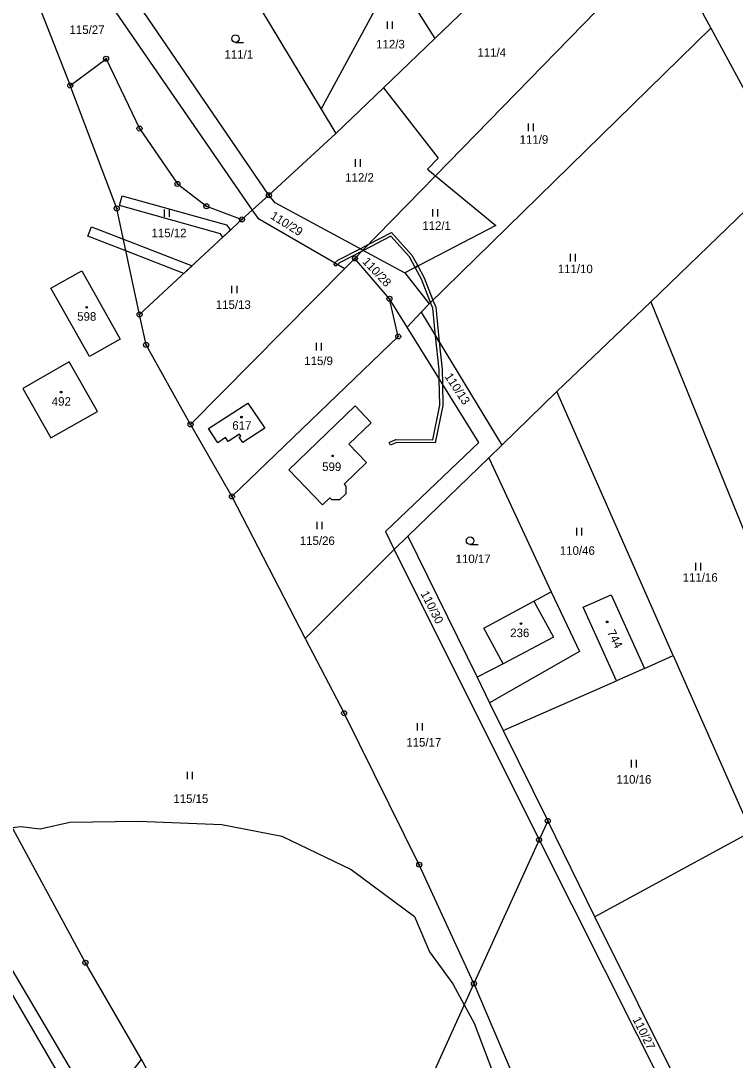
# Model space of a CAD drawing. Extents: x -445050 to -440454, y -1134563 to -1129741.
# Drawn here: x -441879.9 to -441737.9, y -1130227.9 to -1130021.2 of the extents above; entities that cross this region are included whole.
import ezdxf

# ---------------------------------------------------------------- set-up
doc = ezdxf.new("R2010")
doc.units = 0
for name, color, linetype in [('Vrstva 1', 7, 'Continuous'), ('Vrstva 18', 7, 'Continuous'), ('Vrstva 19', 7, 'Continuous'), ('Vrstva 24', 7, 'Continuous'), ('Vrstva 25', 7, 'Continuous'), ('Vrstva 3', 7, 'Continuous'), ('Vrstva 30', 7, 'Continuous'), ('Vrstva 37', 7, 'Continuous'), ('Vrstva 4', 7, 'Continuous'), ('Vrstva 52', 7, 'Continuous'), ('Vrstva 6', 7, 'Continuous')]:
    doc.layers.add(name, color=color, linetype=linetype)

msp = doc.modelspace()

# ---------------------------------------------------------------- linework, layer by layer
at = {"layer": 'Vrstva 1'}
for p, q in [((-441870.29, -1130089.08), (-441879.53, -1130094.35)), ((-441864.68, -1130098.91), (-441870.29, -1130089.08)), ((-441879.53, -1130094.35), (-441873.93, -1130104.17)), ((-441750.25, -1130147.44), (-441773.41, -1130094.95)), ((-441873.93, -1130104.17), (-441864.68, -1130098.91)), ((-441768.15, -1130137.84), (-441762.57, -1130135.37)), ((-441762.57, -1130135.37), (-441755.99, -1130150.01)), ((-441761.53, -1130152.49), (-441768.15, -1130137.84)), ((-441755.99, -1130150.01), (-441750.25, -1130147.44)), ((-441750.25, -1130147.44), (-441734.78, -1130182.52)), ((-441755.99, -1130150.01), (-441761.53, -1130152.49)), ((-441784.04, -1130162.34), (-441761.53, -1130152.49)), ((-441786.74, -1130156.84), (-441784.04, -1130162.34)), ((-441784.04, -1130162.34), (-441775.2, -1130180.34))]:
    msp.add_line(p, q, dxfattribs=at)
for points in [[(-441830.62, -1130055.93), (-441873.89, -1129992.45)], [(-441878.01, -1129994.87), (-441833.91, -1130058.88)], [(-441846.6, -1129995.04), (-441820.2, -1130038.8)], [(-441752.14, -1130005.46), (-441797.51, -1130052.06)], [(-441752.14, -1130005.46), (-441742.8, -1130022.71)], [(-441820.2, -1130038.8), (-441805.74, -1130011.93)], [(-441805.74, -1130011.93), (-441797.66, -1130024.74)], [(-441797.66, -1130024.74), (-441786.43, -1130013.95)], [(-441875.98, -1130019.05), (-441870.09, -1130034.1)], [(-441742.8, -1130022.71), (-441733.46, -1130039.96)], [(-441807.85, -1130034.54), (-441797.66, -1130024.74)], [(-441870.09, -1130034.1), (-441862.98, -1130028.77)], [(-441862.98, -1130028.77), (-441856.33, -1130042.66)], [(-441860.85, -1130058.54), (-441870.09, -1130034.1)], [(-441817.29, -1130043.62), (-441807.85, -1130034.54)], [(-441807.85, -1130034.54), (-441796.99, -1130048.53)], [(-441820.2, -1130038.8), (-441817.29, -1130043.62)], [(-441856.33, -1130042.66), (-441848.78, -1130053.68)], [(-441817.29, -1130043.62), (-441830.62, -1130055.93)], [(-441796.99, -1130048.53), (-441799.08, -1130050.75)], [(-441797.51, -1130052.06), (-441811.91, -1130066.85)], [(-441799.08, -1130050.75), (-441797.51, -1130052.06)], [(-441797.51, -1130052.06), (-441785.49, -1130061.93)], [(-441848.78, -1130053.68), (-441843.04, -1130058.11)], [(-441829.38, -1130057.43), (-441830.62, -1130055.93)], [(-441843.04, -1130058.11), (-441835.97, -1130060.74)], [(-441811.91, -1130066.85), (-441829.38, -1130057.43)], [(-441856.31, -1130079.65), (-441860.85, -1130058.54)], [(-441833.91, -1130058.88), (-441832.82, -1130060.46)], [(-441832.82, -1130060.46), (-441815.51, -1130070.52)], [(-441835.97, -1130060.74), (-441856.31, -1130079.65)], [(-441785.49, -1130061.93), (-441803.61, -1130071.33)], [(-441813.5, -1130068.48), (-441815.51, -1130070.52)], [(-441806.65, -1130076.5), (-441813.5, -1130068.48)], [(-441811.91, -1130066.85), (-441803.61, -1130071.33)], [(-441815.51, -1130070.52), (-441846.18, -1130101.49)], [(-441873.93, -1130074.43), (-441867.78, -1130070.97)], [(-441867.78, -1130070.97), (-441860.15, -1130084.53)], [(-441803.61, -1130071.33), (-441798.74, -1130077.51)], [(-441866.3, -1130087.99), (-441873.93, -1130074.43)], [(-441803.15, -1130082.13), (-441806.65, -1130076.5)], [(-441804.91, -1130084.01), (-441806.65, -1130076.5)], [(-441798.74, -1130077.51), (-441800.32, -1130079.17)], [(-441800.32, -1130079.17), (-441784.33, -1130105.6)], [(-441855.02, -1130085.69), (-441856.31, -1130079.65)], [(-441788.87, -1130105.09), (-441803.15, -1130082.13)], [(-441860.15, -1130084.53), (-441866.3, -1130087.99)], [(-441837.97, -1130115.83), (-441804.91, -1130084.01)], [(-441846.18, -1130101.49), (-441855.02, -1130085.69)], [(-441784.33, -1130105.6), (-441773.41, -1130094.95)], [(-441842.62, -1130102.32), (-441834.83, -1130097.25)], [(-441834.83, -1130097.25), (-441831.4, -1130102.25)], [(-441826.63, -1130110.5), (-441813.49, -1130097.83)], [(-441813.49, -1130097.83), (-441810.29, -1130101.16)], [(-441846.18, -1130101.49), (-441837.97, -1130115.83)], [(-441810.29, -1130101.16), (-441814.74, -1130105.4)], [(-441840.77, -1130105.14), (-441842.62, -1130102.32)], [(-441836.44, -1130103.44), (-441838.68, -1130104.91)], [(-441836.49, -1130104.01), (-441836.19, -1130103.82)], [(-441835.76, -1130105.11), (-441836.49, -1130104.01)], [(-441836.19, -1130103.82), (-441836.44, -1130103.44)], [(-441831.4, -1130102.25), (-441835.76, -1130105.11)], [(-441839.21, -1130104.11), (-441840.77, -1130105.14)], [(-441838.68, -1130104.91), (-441839.21, -1130104.11)], [(-441814.74, -1130105.4), (-441811.23, -1130109.09)], [(-441788.87, -1130105.09), (-441807.46, -1130122.81)], [(-441786.92, -1130108.12), (-441784.33, -1130105.6)], [(-441803, -1130123.74), (-441786.92, -1130108.12)], [(-441786.92, -1130108.12), (-441774.54, -1130134.8)], [(-441811.23, -1130109.09), (-441815.66, -1130113.36)], [(-441819.94, -1130117.5), (-441826.63, -1130110.5)], [(-441815.66, -1130113.36), (-441815.35, -1130113.75)], [(-441815.35, -1130113.75), (-441815.29, -1130115.28)], [(-441837.97, -1130115.83), (-441823.37, -1130144.04)], [(-441818.53, -1130116.13), (-441819.94, -1130117.5)], [(-441818.13, -1130116.51), (-441818.53, -1130116.13)], [(-441815.29, -1130115.28), (-441816.56, -1130116.49)], [(-441816.56, -1130116.49), (-441818.13, -1130116.51)], [(-441807.46, -1130122.81), (-441805.69, -1130126.36)], [(-441803, -1130123.74), (-441789.25, -1130151.74)], [(-441805.69, -1130126.36), (-441776.91, -1130184.1)], [(-441777.94, -1130136.65), (-441774.54, -1130134.8)], [(-441774.54, -1130134.8), (-441768.85, -1130146.66)], [(-441787.87, -1130142.01), (-441777.94, -1130136.65)], [(-441784.07, -1130149.1), (-441787.87, -1130142.01)], [(-441823.37, -1130144.04), (-441815.66, -1130158.93)], [(-441768.85, -1130146.66), (-441786.74, -1130156.84)], [(-441784.07, -1130149.1), (-441789.25, -1130151.74)], [(-441867.08, -1130208.55), (-441897.59, -1130152.22)], [(-441789.25, -1130151.74), (-441786.74, -1130156.84)], [(-441800.72, -1130189.05), (-441815.66, -1130158.93)], [(-441908.21, -1130169.32), (-441866.34, -1130241.16)], [(-441775.2, -1130180.34), (-441776.91, -1130184.1)], [(-441765.82, -1130199.44), (-441775.2, -1130180.34)], [(-441734.78, -1130182.52), (-441765.82, -1130199.44)], [(-441776.91, -1130184.1), (-441789.86, -1130212.7)], [(-441776.91, -1130184.1), (-441738.09, -1130261.43)], [(-441789.86, -1130212.7), (-441800.72, -1130189.05)], [(-441740.05, -1130251.22), (-441765.82, -1130199.44)], [(-441855.95, -1130227.78), (-441867.08, -1130208.55)], [(-441789.86, -1130212.7), (-441825.48, -1130291.34)], [(-441789.86, -1130212.7), (-441754.99, -1130294.78)], [(-441864.6, -1130238.92), (-441855.95, -1130227.78)], [(-441854.84, -1130229.7), (-441855.95, -1130227.78)]]:
    msp.add_lwpolyline(points, dxfattribs=at)
at = {"layer": 'Vrstva 24'}
for centre, radius in [((-441862.98, -1130028.77), 0.5), ((-441862.98, -1130028.77), 0.1), ((-441870.09, -1130034.1), 0.5), ((-441870.09, -1130034.1), 0.1), ((-441856.33, -1130042.66), 0.5), ((-441856.33, -1130042.66), 0.1), ((-441848.78, -1130053.68), 0.5), ((-441848.78, -1130053.68), 0.1), ((-441830.62, -1130055.93), 0.5), ((-441830.62, -1130055.93), 0.1), ((-441860.85, -1130058.54), 0.5), ((-441860.85, -1130058.54), 0.1), ((-441843.04, -1130058.11), 0.5), ((-441843.04, -1130058.11), 0.1), ((-441835.97, -1130060.74), 0.5), ((-441835.97, -1130060.74), 0.1), ((-441813.5, -1130068.48), 0.5), ((-441813.5, -1130068.48), 0.1), ((-441806.65, -1130076.5), 0.5), ((-441806.65, -1130076.5), 0.1), ((-441856.31, -1130079.65), 0.5), ((-441856.31, -1130079.65), 0.1), ((-441855.02, -1130085.69), 0.5), ((-441804.91, -1130084.01), 0.5), ((-441804.91, -1130084.01), 0.1), ((-441855.02, -1130085.69), 0.1), ((-441846.18, -1130101.49), 0.5), ((-441846.18, -1130101.49), 0.1), ((-441837.97, -1130115.83), 0.5), ((-441837.97, -1130115.83), 0.1), ((-441815.66, -1130158.93), 0.5), ((-441815.66, -1130158.93), 0.1), ((-441775.2, -1130180.34), 0.5), ((-441775.2, -1130180.34), 0.1), ((-441776.91, -1130184.1), 0.5), ((-441776.91, -1130184.1), 0.1), ((-441800.72, -1130189.05), 0.5), ((-441800.72, -1130189.05), 0.1), ((-441867.08, -1130208.55), 0.5), ((-441867.08, -1130208.55), 0.1), ((-441789.86, -1130212.7), 0.5), ((-441789.86, -1130212.7), 0.1)]:
    msp.add_circle(centre, radius, dxfattribs=at)
at = {"layer": 'Vrstva 25'}
for p, q in [((-441807.03, -1130022.86), (-441807.03, -1130021.36)), ((-441806.03, -1130022.86), (-441806.03, -1130021.36)), ((-441837.25, -1130025.53), (-441835.65, -1130025.53)), ((-441779.03, -1130043.19), (-441779.03, -1130041.69)), ((-441778.03, -1130043.19), (-441778.03, -1130041.69)), ((-441813.43, -1130050.27), (-441813.43, -1130048.77)), ((-441812.43, -1130050.27), (-441812.43, -1130048.77)), ((-441851.34, -1130060.24), (-441851.34, -1130058.74)), ((-441850.34, -1130060.24), (-441850.34, -1130058.74)), ((-441798.06, -1130060.17), (-441798.06, -1130058.67)), ((-441797.06, -1130060.17), (-441797.06, -1130058.67)), ((-441770.64, -1130069.08), (-441770.64, -1130067.58)), ((-441769.64, -1130069.08), (-441769.64, -1130067.58)), ((-441837.95, -1130075.43), (-441837.95, -1130073.93)), ((-441836.95, -1130075.43), (-441836.95, -1130073.93)), ((-441821.14, -1130086.79), (-441821.14, -1130085.29)), ((-441820.14, -1130086.79), (-441820.14, -1130085.29)), ((-441821.04, -1130122.36), (-441821.04, -1130120.86)), ((-441820.04, -1130122.36), (-441820.04, -1130120.86)), ((-441769.4, -1130123.58), (-441769.4, -1130122.08)), ((-441768.4, -1130123.58), (-441768.4, -1130122.08)), ((-441790.62, -1130125.37), (-441789.02, -1130125.37)), ((-441745.77, -1130130.55), (-441745.77, -1130129.05)), ((-441744.77, -1130130.55), (-441744.77, -1130129.05)), ((-441801.1, -1130162.39), (-441801.1, -1130160.89)), ((-441800.1, -1130162.39), (-441800.1, -1130160.89)), ((-441758.54, -1130169.7), (-441758.54, -1130168.2)), ((-441757.54, -1130169.7), (-441757.54, -1130168.2)), ((-441846.79, -1130172.07), (-441846.79, -1130170.57)), ((-441845.79, -1130172.07), (-441845.79, -1130170.57))]:
    msp.add_line(p, q, dxfattribs=at)
for centre, radius in [((-441837.25, -1130024.78), 0.75), ((-441866.83, -1130078.21), 0.175), ((-441871.92, -1130095.07), 0.175), ((-441836.04, -1130100.04), 0.175), ((-441817.93, -1130107.76), 0.175), ((-441790.62, -1130124.62), 0.75), ((-441780.5, -1130141.11), 0.175), ((-441763.37, -1130140.77), 0.175)]:
    msp.add_circle(centre, radius, dxfattribs=at)
at = {"layer": 'Vrstva 3'}
for points in [[(-441873.93, -1130074.43), (-441867.78, -1130070.97)], [(-441867.78, -1130070.97), (-441860.15, -1130084.53)], [(-441866.3, -1130087.99), (-441873.93, -1130074.43)], [(-441860.15, -1130084.53), (-441866.3, -1130087.99)], [(-441870.29, -1130089.08), (-441879.53, -1130094.35)], [(-441864.68, -1130098.91), (-441870.29, -1130089.08)], [(-441879.53, -1130094.35), (-441873.93, -1130104.17)], [(-441842.62, -1130102.32), (-441834.83, -1130097.25)], [(-441834.83, -1130097.25), (-441831.4, -1130102.25)], [(-441873.93, -1130104.17), (-441864.68, -1130098.91)], [(-441826.63, -1130110.5), (-441813.49, -1130097.83)], [(-441813.49, -1130097.83), (-441810.29, -1130101.16)], [(-441810.29, -1130101.16), (-441814.74, -1130105.4)], [(-441840.77, -1130105.14), (-441842.62, -1130102.32)], [(-441836.44, -1130103.44), (-441838.68, -1130104.91)], [(-441836.49, -1130104.01), (-441836.19, -1130103.82)], [(-441835.76, -1130105.11), (-441836.49, -1130104.01)], [(-441836.19, -1130103.82), (-441836.44, -1130103.44)], [(-441831.4, -1130102.25), (-441835.76, -1130105.11)], [(-441839.21, -1130104.11), (-441840.77, -1130105.14)], [(-441838.68, -1130104.91), (-441839.21, -1130104.11)], [(-441814.74, -1130105.4), (-441811.23, -1130109.09)], [(-441811.23, -1130109.09), (-441815.66, -1130113.36)], [(-441819.94, -1130117.5), (-441826.63, -1130110.5)], [(-441815.66, -1130113.36), (-441815.35, -1130113.75)], [(-441815.35, -1130113.75), (-441815.29, -1130115.28)], [(-441818.53, -1130116.13), (-441819.94, -1130117.5)], [(-441818.13, -1130116.51), (-441818.53, -1130116.13)], [(-441815.29, -1130115.28), (-441816.56, -1130116.49)], [(-441816.56, -1130116.49), (-441818.13, -1130116.51)], [(-441787.87, -1130142.01), (-441777.94, -1130136.65)], [(-441777.94, -1130136.65), (-441774.06, -1130143.82)], [(-441768.15, -1130137.84), (-441762.57, -1130135.37)], [(-441762.57, -1130135.37), (-441755.99, -1130150.01)], [(-441761.53, -1130152.49), (-441768.15, -1130137.84)], [(-441784.07, -1130149.1), (-441787.87, -1130142.01)], [(-441774.06, -1130143.82), (-441784.07, -1130149.1)], [(-441755.99, -1130150.01), (-441761.53, -1130152.49)]]:
    msp.add_lwpolyline(points, dxfattribs=at)
at = {"layer": 'Vrstva 30'}
for points in [[(-441839.74, -1130064.24), (-441840.24, -1130063.57), (-441860.29, -1130057.95), (-441859.75, -1130056.03), (-441839.06, -1130061.83), (-441838.26, -1130062.87), (-441839.74, -1130064.24)], [(-441845.89, -1130069.96), (-441847.51, -1130071.47), (-441859.03, -1130066.99), (-441866.58, -1130064.05), (-441865.86, -1130062.19), (-441859.54, -1130064.65), (-441845.89, -1130069.96)], [(-441806.38, -1130064.06), (-441811.83, -1130066.89), (-441811.91, -1130066.85), (-441812.47, -1130066.55), (-441810.74, -1130065.65), (-441806.24, -1130063.31), (-441802.18, -1130067.86), (-441801.03, -1130069.99), (-441801.56, -1130070.27), (-441802.68, -1130068.2), (-441806.38, -1130064.06)], [(-441816.56, -1130069.35), (-441816.94, -1130069.69), (-441817.49, -1130069.37), (-441816.9, -1130068.85), (-441812.47, -1130066.55), (-441811.91, -1130066.85), (-441812.08, -1130067.02), (-441816.56, -1130069.35)], [(-441817.3, -1130070.01), (-441817.7, -1130069.56), (-441817.49, -1130069.37), (-441816.94, -1130069.69), (-441817.3, -1130070.01)], [(-441798.48, -1130077.25), (-441800.28, -1130072.62), (-441801.56, -1130070.27), (-441801.03, -1130069.99), (-441799.73, -1130072.37), (-441798.01, -1130076.8), (-441798.48, -1130077.25)], [(-441797.46, -1130078.21), (-441796.75, -1130085.07), (-441797.48, -1130083.87), (-441798.05, -1130078.35), (-441798.48, -1130077.25), (-441798.01, -1130076.8), (-441797.46, -1130078.21)], [(-441806.44, -1130105.64), (-441806.68, -1130105.09), (-441805.38, -1130104.52), (-441798.06, -1130104.56), (-441796.63, -1130097.66), (-441796.74, -1130092.44), (-441796.78, -1130090.62), (-441797.48, -1130083.87)], [(-441797.48, -1130083.87), (-441796.75, -1130085.07), (-441796.18, -1130090.59), (-441796.12, -1130093.43), (-441796.03, -1130097.71), (-441797.57, -1130105.17), (-441805.26, -1130105.12), (-441806.44, -1130105.64)]]:
    msp.add_lwpolyline(points, dxfattribs=at)
at = {"layer": 'Vrstva 37'}
for centre in [(-441866.83, -1130078.21), (-441871.92, -1130095.07), (-441836.04, -1130100.04), (-441817.93, -1130107.76), (-441780.5, -1130141.11), (-441763.37, -1130140.77)]:
    msp.add_circle(centre, 0.175, dxfattribs=at)
at = {"layer": 'Vrstva 4'}
for points in [[(-441777.94, -1130136.65), (-441774.06, -1130143.82)], [(-441774.06, -1130143.82), (-441784.07, -1130149.1)]]:
    msp.add_lwpolyline(points, dxfattribs=at)
at = {"layer": 'Vrstva 52'}
for points in [[(-441979.49, -1130196.91), (-441978.44, -1130196.74), (-441964.54, -1130194.44), (-441954.19, -1130191.86), (-441949.23, -1130190.62), (-441930.66, -1130188.25), (-441929.25, -1130188.07), (-441921.04, -1130186.39), (-441919.9, -1130186.15), (-441899.77, -1130183.8), (-441897.29, -1130183.51), (-441881.64, -1130181.67), (-441879.93, -1130181.47), (-441876.1, -1130181.9), (-441870.15, -1130180.62), (-441856.54, -1130180.41), (-441839.96, -1130181.05)], [(-441839.96, -1130181.05), (-441828.05, -1130183.39), (-441814.24, -1130189.98), (-441801.69, -1130199.33), (-441798.72, -1130206.35), (-441794.04, -1130212.73), (-441791.77, -1130216.92), (-441789.79, -1130220.59), (-441779.8, -1130246.96)]]:
    msp.add_lwpolyline(points, dxfattribs=at)
at = {"layer": 'Vrstva 6'}
for points in [[(-441742.8, -1130022.71), (-441798.74, -1130077.51)], [(-441754.73, -1130077.09), (-441728.06, -1130051.4)], [(-441830.62, -1130055.93), (-441833.91, -1130058.88)], [(-441833.91, -1130058.88), (-441835.97, -1130060.74)], [(-441813.5, -1130068.48), (-441811.91, -1130066.85)], [(-441773.41, -1130094.95), (-441754.73, -1130077.09)], [(-441754.73, -1130077.09), (-441735.19, -1130125.04)], [(-441800.32, -1130079.17), (-441803.15, -1130082.13)], [(-441805.69, -1130126.36), (-441803, -1130123.74)], [(-441805.69, -1130126.36), (-441823.37, -1130144.04)], [(-441906.78, -1130167.42), (-441864.6, -1130238.92)]]:
    msp.add_lwpolyline(points, dxfattribs=at)

# ---------------------------------------------------------------- texts
at = {"layer": 'Vrstva 18'}
for s, p in [('115/27', (-441870.23, -1130023.86)), ('112/3', (-441809.29, -1130026.73)), ('111/1', (-441839.43, -1130028.76)), ('111/4', (-441789.16, -1130028.38)), ('111/9', (-441780.78, -1130045.69)), ('112/2', (-441815.44, -1130053.24)), ('115/12', (-441853.93, -1130064.28)), ('112/1', (-441800.12, -1130062.81)), ('111/10', (-441773.2, -1130071.42)), ('115/13', (-441841.17, -1130078.53)), ('115/9', (-441823.58, -1130089.7)), ('115/26', (-441824.47, -1130125.48)), ('110/46', (-441772.78, -1130127.43)), ('110/17', (-441793.5, -1130129.08)), ('111/16', (-441748.37, -1130132.78)), ('115/17', (-441803.3, -1130165.56)), ('110/16', (-441761.55, -1130172.94)), ('115/15', (-441849.6, -1130176.78))]:
    msp.add_text(s, height=1.7, dxfattribs=at).set_placement(p)
for s, rotation, p in [('110/29', 327.9312, (-441830.46, -1130060.44)), ('110/28', 313.3638, (-441812.13, -1130069.24)), ('110/13', 303.471, (-441795.76, -1130091.96)), ('110/30', 297.135, (-441800.51, -1130135.14)), ('110/27', 296.2836, (-441758.37, -1130219.79))]:
    msp.add_text(s, height=1.7, rotation=rotation, dxfattribs=at).set_placement(p)
at = {"layer": 'Vrstva 19'}
for s, p in [('598', (-441868.71, -1130080.88)), ('492', (-441873.76, -1130097.78)), ('617', (-441837.88, -1130102.56)), ('599', (-441820.02, -1130110.76)), ('236', (-441782.64, -1130143.8))]:
    msp.add_text(s, height=1.7, dxfattribs=at).set_placement(p)
msp.add_text('744', height=1.7, rotation=297, dxfattribs=at).set_placement((-441763.44, -1130142.84))

doc.saveas('drawing.dxf')
